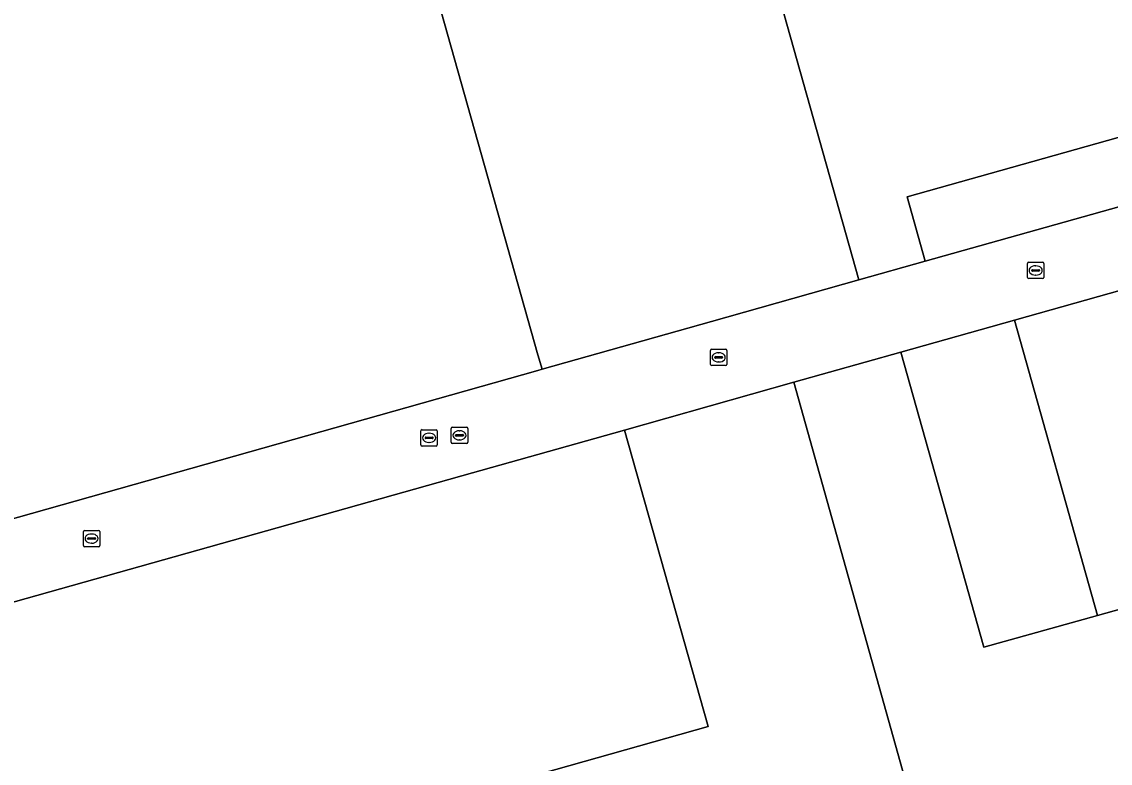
# Model space of a CAD drawing. Extents: x 159680 to 160786, y 387323 to 388340.
# Drawn here: x 159968.5 to 160034.9, y 388058.8 to 388104 of the extents above; entities that cross this region are included whole.
import ezdxf

# ---------------------------------------------------------------- set-up
doc = ezdxf.new("R2010")
doc.units = 0
for name, color, linetype in [('IMGEO_Erf', 7, 'Continuous'), ('IMGEO_Kolk', 7, 'Continuous'), ('IMGEO_Muur', 7, 'Continuous'), ('IMGEO_Pand', 7, 'Continuous'), ('IMGEO_Rijbaan_lokaal_open', 7, 'Continuous'), ('IMGEO_Rioolput', 7, 'Continuous')]:
    doc.layers.add(name, color=color, linetype=linetype)

msp = doc.modelspace()

# ---------------------------------------------------------------- linework, layer by layer
at = {"layer": 'IMGEO_Erf'}
for points in [[(160019.582, 388088.279), (160012.83, 388112.278), (160000, 388108.668), (159993.49, 388106.837), (160000, 388083.697), (160000.247, 388082.819), (160010.586, 388085.739)], [(160058.194, 388099.127), (160057.083, 388103.069), (160022.515, 388093.343), (160023.62, 388089.415)], [(160062.09, 388084.799), (160061.673, 388086.179), (160061.297, 388087.424), (160060.463, 388090.182), (160060.169, 388091.157), (160056.236, 388090.052), (160055.346, 388093.22), (160029.072, 388085.818), (160034.131, 388067.806), (160064.645, 388076.34)], [(160022.13, 388083.862), (160027.198, 388065.867), (160034.131, 388067.806), (160029.072, 388085.818)], [(160005.283, 388079.115), (160000, 388077.627), (159995.997, 388076.5), (159962.481, 388067.061), (159962.198, 388066.982), (159967.236, 388048.87), (159967.564, 388048.962), (160000, 388058.095), (160001.082, 388058.4), (160010.379, 388061.018)]]:
    msp.add_lwpolyline(points, close=True, dxfattribs=at)
at = {"layer": 'IMGEO_Kolk'}
for p, q in [((160029.859, 388088.428), (160029.859, 388089.28)), ((160029.934, 388089.354), (160030.786, 388089.354)), ((160030.347, 388089.134), (160030.372, 388089.134)), ((160030.86, 388089.28), (160030.86, 388088.428)), ((160030.786, 388088.354), (160029.934, 388088.354)), ((160030.118, 388088.848), (160030.118, 388088.86)), ((160030.556, 388088.811), (160030.158, 388088.811)), ((160030.161, 388088.897), (160030.559, 388088.897)), ((160030.37, 388088.574), (160030.345, 388088.574)), ((160030.602, 388088.86), (160030.602, 388088.848)), ((160010.523, 388083.123), (160010.523, 388083.975)), ((160010.598, 388084.049), (160011.45, 388084.049)), ((160011.011, 388083.829), (160011.036, 388083.829)), ((160011.524, 388083.975), (160011.524, 388083.123)), ((160011.45, 388083.049), (160010.598, 388083.049)), ((160010.782, 388083.543), (160010.782, 388083.555)), ((160011.22, 388083.506), (160010.822, 388083.506)), ((160010.825, 388083.592), (160011.223, 388083.592)), ((160011.034, 388083.269), (160011.009, 388083.269)), ((160011.266, 388083.555), (160011.266, 388083.543)), ((159992.86, 388078.211), (159992.86, 388079.063)), ((159992.935, 388079.137), (159993.787, 388079.137)), ((159993.861, 388079.063), (159993.861, 388078.211)), ((159993.119, 388078.631), (159993.119, 388078.643)), ((159993.557, 388078.594), (159993.159, 388078.594)), ((159993.162, 388078.68), (159993.56, 388078.68)), ((159993.348, 388078.917), (159993.373, 388078.917)), ((159993.603, 388078.643), (159993.603, 388078.631)), ((159993.787, 388078.137), (159992.935, 388078.137)), ((159993.371, 388078.357), (159993.346, 388078.357)), ((159972.272, 388072.065), (159972.272, 388072.917)), ((159972.347, 388072.991), (159973.199, 388072.991)), ((159972.531, 388072.485), (159972.531, 388072.497)), ((159972.969, 388072.448), (159972.571, 388072.448)), ((159972.574, 388072.534), (159972.972, 388072.534)), ((159972.76, 388072.771), (159972.785, 388072.771)), ((159973.015, 388072.497), (159973.015, 388072.485)), ((159973.273, 388072.917), (159973.273, 388072.065)), ((159973.199, 388071.991), (159972.347, 388071.991)), ((159972.783, 388072.211), (159972.758, 388072.211))]:
    msp.add_line(p, q, dxfattribs=at)
for points in [[(160029.859, 388088.428), (160029.859, 388089.28)], [(160029.934, 388089.354), (160030.786, 388089.354)], [(160030.86, 388089.28), (160030.86, 388088.428)], [(160030.786, 388088.354), (160029.934, 388088.354)], [(160010.523, 388083.123), (160010.523, 388083.975)], [(160010.598, 388084.049), (160011.45, 388084.049)], [(160011.524, 388083.975), (160011.524, 388083.123)], [(160011.45, 388083.049), (160010.598, 388083.049)], [(159992.86, 388078.211), (159992.86, 388079.063)], [(159992.935, 388079.137), (159993.787, 388079.137)], [(159993.861, 388079.063), (159993.861, 388078.211)], [(159993.787, 388078.137), (159992.935, 388078.137)], [(159972.272, 388072.065), (159972.272, 388072.917)], [(159972.347, 388072.991), (159973.199, 388072.991)], [(159973.273, 388072.917), (159973.273, 388072.065)], [(159973.199, 388071.991), (159972.347, 388071.991)]]:
    msp.add_lwpolyline(points, dxfattribs=at)
for centre, radius, start, end in [((160029.936, 388089.278), 0.0765, 91.55205, 178.44795), ((160029.936, 388089.278), 0.0765, 91.55205, 178.44795), ((160030.784, 388089.278), 0.0765, 1.55205, 88.44795), ((160030.784, 388089.278), 0.0765, 1.55205, 88.44795), ((160029.936, 388088.43), 0.0765, 181.55205, 268.44795), ((160029.936, 388088.43), 0.0765, 181.55205, 268.44795), ((160030.158, 388088.857), 0.0403, 85.87752, 175.75265), ((160030.155, 388088.847), 0.0366, 178.93798, 274.71019), ((160030.559, 388088.854), 0.043, 264.86636, 352.45326), ((160030.563, 388088.859), 0.0386, 1.73085, 96.63898), ((160030.784, 388088.43), 0.0765, 271.55205, 358.44795), ((160030.784, 388088.43), 0.0765, 271.55205, 358.44795), ((160010.6, 388083.973), 0.0765, 91.55205, 178.44795), ((160010.6, 388083.973), 0.0765, 91.55205, 178.44795), ((160011.448, 388083.973), 0.0765, 1.55205, 88.44795), ((160011.448, 388083.973), 0.0765, 1.55205, 88.44795), ((160010.6, 388083.125), 0.0765, 181.55205, 268.44795), ((160010.6, 388083.125), 0.0765, 181.55205, 268.44795), ((160010.822, 388083.552), 0.0403, 85.87752, 175.75265), ((160010.819, 388083.542), 0.0366, 178.93798, 274.71019), ((160011.223, 388083.549), 0.043, 264.86636, 352.45326), ((160011.227, 388083.554), 0.0386, 1.73085, 96.63898), ((160011.448, 388083.125), 0.0765, 271.55205, 358.44795), ((160011.448, 388083.125), 0.0765, 271.55205, 358.44795), ((159992.937, 388079.061), 0.0765, 91.55205, 178.44795), ((159992.937, 388079.061), 0.0765, 91.55205, 178.44795), ((159993.785, 388079.061), 0.0765, 1.55205, 88.44795), ((159993.785, 388079.061), 0.0765, 1.55205, 88.44795), ((159993.159, 388078.64), 0.0403, 85.87752, 175.75265), ((159993.156, 388078.63), 0.0366, 178.93798, 274.71019), ((159993.56, 388078.637), 0.043, 264.86636, 352.45326), ((159993.564, 388078.642), 0.0386, 1.73085, 96.63898), ((159992.937, 388078.213), 0.0765, 181.55205, 268.44795), ((159992.937, 388078.213), 0.0765, 181.55205, 268.44795), ((159993.785, 388078.213), 0.0765, 271.55205, 358.44795), ((159993.785, 388078.213), 0.0765, 271.55205, 358.44795), ((159972.349, 388072.915), 0.0765, 91.55205, 178.44795), ((159972.349, 388072.915), 0.0765, 91.55205, 178.44795), ((159972.571, 388072.494), 0.0403, 85.87752, 175.75265), ((159972.568, 388072.484), 0.0366, 178.93798, 274.71019), ((159972.972, 388072.491), 0.043, 264.86636, 352.45326), ((159972.976, 388072.496), 0.0386, 1.73085, 96.63898), ((159973.197, 388072.915), 0.0765, 1.55205, 88.44795), ((159973.197, 388072.915), 0.0765, 1.55205, 88.44795), ((159972.349, 388072.067), 0.0765, 181.55205, 268.44795), ((159972.349, 388072.067), 0.0765, 181.55205, 268.44795), ((159973.197, 388072.067), 0.0765, 271.55205, 358.44795), ((159973.197, 388072.067), 0.0765, 271.55205, 358.44795)]:
    msp.add_arc(centre, radius, start, end, dxfattribs=at)
for centre, major_axis, ratio, start_param, end_param in [((160030.346, 388088.854), (-0.387, 0.002), 0.722429, 4.712389, 7.853982), ((160030.371, 388088.854), (-0.39, 0.002), 0.717154, 1.570796, 4.712389), ((160011.01, 388083.549), (-0.387, 0.002), 0.722429, 4.712389, 7.853982), ((160011.035, 388083.549), (-0.39, 0.002), 0.717154, 1.570796, 4.712389), ((159993.347, 388078.637), (-0.387, 0.002), 0.722429, 4.712389, 7.853982), ((159993.372, 388078.637), (-0.39, 0.002), 0.717154, 1.570796, 4.712389), ((159972.759, 388072.491), (-0.387, 0.002), 0.722429, 4.712389, 7.853982), ((159972.784, 388072.491), (-0.39, 0.002), 0.717154, 1.570796, 4.712389)]:
    msp.add_ellipse(centre, major_axis=major_axis, ratio=ratio, start_param=start_param, end_param=end_param, dxfattribs=at)
at = {"layer": 'IMGEO_Muur'}
msp.add_lwpolyline([(160000.247, 388082.819), (160010.586, 388085.739)], dxfattribs=at)
at = {"layer": 'IMGEO_Pand'}
for points in [[(160049.658, 388129.461), (160048.266, 388134.408), (160048.204, 388134.628), (160009.691, 388123.443), (160012.83, 388112.278), (160019.582, 388088.279), (160023.62, 388089.415), (160022.515, 388093.343), (160057.083, 388103.069)], [(159977.726, 388123.346), (159978.446, 388120.795), (159977.127, 388120.422), (159959.347, 388115.395), (159959.027, 388116.529), (159954.546, 388115.888), (159954.734, 388115.225), (159953.294, 388114.818), (159953.106, 388115.482), (159948.902, 388113.675), (159949.225, 388112.529), (159934.794, 388108.418), (159931.62, 388107.514), (159931.161, 388107.383), (159931.325, 388106.806), (159934.312, 388096.325), (159942.735, 388066.58), (160000, 388082.749), (160000.247, 388082.819), (160000, 388083.697), (159993.49, 388106.837), (159988.214, 388126.311)], [(160064.645, 388076.34), (160034.131, 388067.806), (160027.198, 388065.867), (160022.13, 388083.862), (160015.616, 388082.027), (160034.502, 388014.561), (160045.121, 388017.541), (160048.413, 388018.465), (160072.4, 388025.196), (160074.223, 388025.708), (160073.683, 388027.634), (160075.4, 388030.474), (160077.364, 388031.025), (160076.927, 388032.577), (160075.134, 388038.967), (160074.077, 388042.732)], [(160015.616, 388082.027), (160005.283, 388079.115), (160010.379, 388061.018), (160001.082, 388058.4), (160000, 388058.095), (159967.564, 388048.962), (159967.236, 388048.87), (159980.828, 388000), (159980.963, 387999.514), (159982.685, 388000), (159990.726, 388002.268), (160000, 388004.875), (160007.521, 388006.989), (160010.404, 388007.798), (160015.583, 388009.251), (160028.888, 388012.985), (160032.05, 388013.873), (160034.502, 388014.561)]]:
    msp.add_lwpolyline(points, close=True, dxfattribs=at)
at = {"layer": 'IMGEO_Rijbaan_lokaal_open'}
msp.add_lwpolyline([(159962.481, 388067.061), (159995.997, 388076.5), (160000, 388077.627), (160005.283, 388079.115), (160015.616, 388082.027), (160022.13, 388083.862), (160029.072, 388085.818), (160055.346, 388093.22), (160059.279, 388094.325), (160061.228, 388094.861), (160061.19, 388094.995), (160064.455, 388095.934), (160063.13, 388100.56), (160059.864, 388099.637), (160059.195, 388099.408), (160058.194, 388099.127), (160023.62, 388089.415), (160019.582, 388088.279), (160010.586, 388085.739), (160000.247, 388082.819), (160000, 388082.749), (159942.735, 388066.58)], dxfattribs=at)
at = {"layer": 'IMGEO_Rioolput'}
for p, q in [((159994.713, 388078.366), (159994.713, 388079.218)), ((159994.788, 388079.292), (159995.64, 388079.292)), ((159995.201, 388079.072), (159995.226, 388079.072)), ((159995.714, 388079.218), (159995.714, 388078.366)), ((159994.972, 388078.786), (159994.972, 388078.798)), ((159995.41, 388078.749), (159995.012, 388078.749)), ((159995.015, 388078.835), (159995.413, 388078.835)), ((159995.224, 388078.512), (159995.199, 388078.512)), ((159995.456, 388078.798), (159995.456, 388078.786)), ((159995.64, 388078.292), (159994.788, 388078.292))]:
    msp.add_line(p, q, dxfattribs=at)
for points in [[(159994.713, 388078.366), (159994.713, 388079.218)], [(159994.788, 388079.292), (159995.64, 388079.292)], [(159995.714, 388079.218), (159995.714, 388078.366)], [(159995.64, 388078.292), (159994.788, 388078.292)]]:
    msp.add_lwpolyline(points, dxfattribs=at)
for centre, radius, start, end in [((159994.79, 388079.216), 0.0765, 91.55205, 178.44795), ((159994.79, 388079.216), 0.0765, 91.55205, 178.44795), ((159995.638, 388079.216), 0.0765, 1.55205, 88.44795), ((159995.638, 388079.216), 0.0765, 1.55205, 88.44795), ((159994.79, 388078.368), 0.0765, 181.55205, 268.44795), ((159994.79, 388078.368), 0.0765, 181.55205, 268.44795), ((159995.012, 388078.795), 0.0403, 85.87752, 175.75265), ((159995.009, 388078.785), 0.0366, 178.93798, 274.71019), ((159995.413, 388078.792), 0.043, 264.86636, 352.45326), ((159995.417, 388078.797), 0.0386, 1.73085, 96.63898), ((159995.638, 388078.368), 0.0765, 271.55205, 358.44795), ((159995.638, 388078.368), 0.0765, 271.55205, 358.44795)]:
    msp.add_arc(centre, radius, start, end, dxfattribs=at)
for centre, major_axis, ratio, start_param, end_param in [((159995.2, 388078.792), (-0.387, 0.002), 0.722429, 4.712389, 7.853982), ((159995.225, 388078.792), (-0.39, 0.002), 0.717154, 1.570796, 4.712389)]:
    msp.add_ellipse(centre, major_axis=major_axis, ratio=ratio, start_param=start_param, end_param=end_param, dxfattribs=at)

doc.saveas('drawing.dxf')
